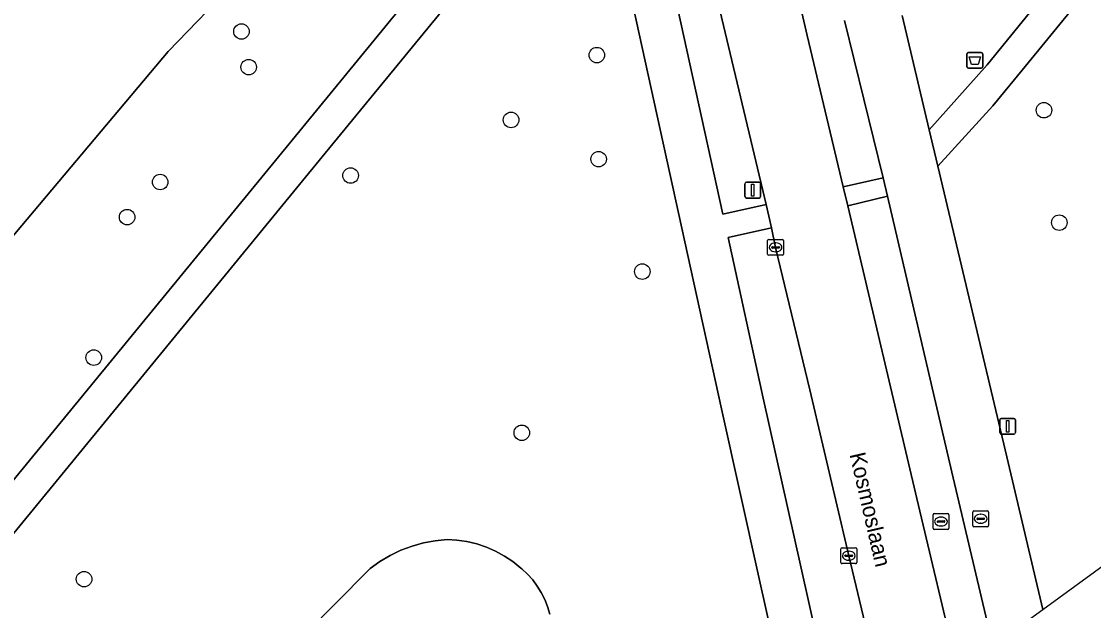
# Model space of a CAD drawing. Extents: x 161928 to 163071, y 386474 to 387428.
# Drawn here: x 162937 to 163004.5, y 387221.4 to 387258.5 of the extents above; entities that cross this region are included whole.
import ezdxf

# ---------------------------------------------------------------- set-up
doc = ezdxf.new("R2010")
doc.units = 0
for name, color, linetype in [('IMGEO_Afvalbak', 7, 'Continuous'), ('IMGEO_Berm_groen', 7, 'Continuous'), ('IMGEO_Boom', 7, 'Continuous'), ('IMGEO_Erf', 7, 'Continuous'), ('IMGEO_Fietspad_gesloten', 7, 'Continuous'), ('IMGEO_Groenvoorziening', 7, 'Continuous'), ('IMGEO_Kolk', 7, 'Continuous'), ('IMGEO_Lichtmast', 7, 'Continuous'), ('IMGEO_Meer_plas_ven_vijver', 7, 'Continuous'), ('IMGEO_Openbare_ruimte_label', 7, 'Continuous'), ('IMGEO_Rijbaan_lokaal_gesloten', 7, 'Continuous'), ('IMGEO_Rioolput', 7, 'Continuous'), ('IMGEO_Voetpad_halfverhard', 7, 'Continuous'), ('IMGEO_Voetpad_open', 7, 'Continuous')]:
    doc.layers.add(name, color=color, linetype=linetype)

msp = doc.modelspace()

# ---------------------------------------------------------------- linework, layer by layer
at = {"layer": 'IMGEO_Afvalbak'}
for p, q in [((162996.524, 387255.674), (162996.524, 387256.474)), ((162996.524, 387256.474), (162996.524, 387255.674)), ((162996.624, 387256.574), (162997.414, 387256.574)), ((162997.414, 387256.574), (162996.624, 387256.574)), ((162997.514, 387256.474), (162997.514, 387255.674)), ((162997.514, 387255.674), (162997.514, 387256.474)), ((162997.414, 387255.574), (162996.624, 387255.574)), ((162996.624, 387255.574), (162997.414, 387255.574))]:
    msp.add_line(p, q, dxfattribs=at)
msp.add_lwpolyline([(162996.667, 387256.288), (162997.371, 387256.288), (162997.222, 387255.818), (162996.816, 387255.818), (162996.667, 387256.288)], dxfattribs=at)
for centre, start, end in [((162996.624, 387256.474), 90, 180), ((162996.624, 387256.474), 90, 180), ((162997.414, 387256.474), 0, 90), ((162997.414, 387256.474), 360, 90), ((162996.624, 387255.674), 180, 270), ((162996.624, 387255.674), 180, 270), ((162997.414, 387255.674), 270, 0), ((162997.414, 387255.674), 270, 0)]:
    msp.add_arc(centre, 0.1, start, end, dxfattribs=at)
at = {"layer": 'IMGEO_Berm_groen'}
msp.add_lwpolyline([(162970.789, 387301.971), (162969.785, 387306.23), (162968.062, 387306.026), (162981.149, 387246.379), (162983.881, 387246.985), (162975.249, 387283.233), (162971.129, 387300.765)], close=True, dxfattribs=at)
for points in [[(162984.498, 387266.086), (162986.456, 387257.636), (162988.723, 387248.091), (162991.246, 387248.66), (162988.818, 387258.575)], [(162998.161, 387219.176), (162995.575, 387230.114), (162991.519, 387247.506), (162989.014, 387246.908), (162993.366, 387228.466), (162995.953, 387217.567), (162998.161, 387219.176)], [(162991.575, 387214.378), (162989.082, 387224.849), (162986.632, 387235.31), (162984.468, 387244.285), (162984.207, 387245.523), (162981.481, 387244.906), (162983.694, 387234.784), (162986.035, 387224.263), (162988.713, 387212.294), (162991.575, 387214.378)]]:
    msp.add_lwpolyline(points, dxfattribs=at)
at = {"layer": 'IMGEO_Boom'}
for centre in [(162950.819, 387257.891), (162973.208, 387256.404), (162951.275, 387255.644), (163001.375, 387252.93), (162967.805, 387252.318), (162973.321, 387249.845), (162957.695, 387248.812), (162945.7, 387248.403), (162943.618, 387246.192), (163002.343, 387245.844), (162976.072, 387242.758), (162941.514, 387237.338), (162968.479, 387232.597), (162940.905, 387223.372)]:
    msp.add_circle(centre, 0.489, dxfattribs=at)
at = {"layer": 'IMGEO_Erf'}
msp.add_lwpolyline([(162908.095, 387211.303), (162946.2, 387256.63), (162950.517, 387261.112), (162970.785, 387282.157)], dxfattribs=at)
at = {"layer": 'IMGEO_Fietspad_gesloten'}
for points in [[(163001.306, 387221.467), (162999.033, 387231.084), (162994.683, 387249.399), (162994.149, 387251.697), (162992.447, 387258.903)], [(162988.818, 387258.575), (162991.246, 387248.66), (162991.519, 387247.506), (162995.575, 387230.114), (162998.161, 387219.176), (163001.306, 387221.467)]]:
    msp.add_lwpolyline(points, dxfattribs=at)
at = {"layer": 'IMGEO_Groenvoorziening'}
for points in [[(162992.447, 387258.903), (162994.149, 387251.697), (162997.793, 387255.78), (163000, 387258.491), (163036.401, 387303.207)], [(162984.336, 387219.368), (162983.415, 387223.488), (162981.057, 387234.117), (162973.752, 387267.424), (162973.235, 387269.779), (162973.106, 387269.763), (162972.017, 387269.645), (162955.911, 387250), (162935.218, 387224.759)], [(162931.345, 387196.155), (162958.774, 387223.906), (162958.935, 387224.038), (162959.542, 387224.48), (162960.186, 387224.866), (162960.863, 387225.193), (162961.565, 387225.458), (162962.289, 387225.66), (162963.028, 387225.796), (162963.776, 387225.865), (162964.393, 387225.831), (162965.024, 387225.74), (162965.644, 387225.593), (162966.249, 387225.392), (162966.834, 387225.137), (162967.393, 387224.831), (162967.923, 387224.476), (162968.419, 387224.075), (162968.49, 387224.015), (162968.844, 387223.685), (162969.168, 387223.324), (162969.457, 387222.936), (162969.711, 387222.524), (162969.927, 387222.091), (162970.103, 387221.64), (162970.239, 387221.175)]]:
    msp.add_lwpolyline(points, dxfattribs=at)
for points in [[(162953.147, 387250), (162965.881, 387265.539), (162972.274, 387273.065), (162972.503, 387273.116), (162972.798, 387273.167), (162970.824, 387282.195), (162970.785, 387282.157), (162950.517, 387261.112), (162946.2, 387256.63), (162908.095, 387211.303), (162921.061, 387209.902), (162926.787, 387217.968), (162927.206, 387217.787), (162932.094, 387224.308)], [(163001.306, 387221.467), (163014.091, 387230.78), (163014.091, 387230.78), (163013.64, 387241.519), (163013.22, 387251.5), (163013.04, 387255.773), (163018.155, 387262.568), (163010.464, 387268.258), (163000, 387255.454), (162998.162, 387253.205), (162994.683, 387249.399), (162999.033, 387231.084)]]:
    msp.add_lwpolyline(points, close=True, dxfattribs=at)
at = {"layer": 'IMGEO_Kolk'}
for p, q in [((162983.967, 387243.859), (162983.967, 387244.711)), ((162984.042, 387244.785), (162984.894, 387244.785)), ((162984.455, 387244.565), (162984.48, 387244.565)), ((162984.968, 387244.711), (162984.968, 387243.859)), ((162984.226, 387244.279), (162984.226, 387244.291)), ((162984.664, 387244.242), (162984.266, 387244.242)), ((162984.269, 387244.328), (162984.667, 387244.328)), ((162984.478, 387244.005), (162984.453, 387244.005)), ((162984.71, 387244.291), (162984.71, 387244.279)), ((162984.894, 387243.785), (162984.042, 387243.785)), ((162988.581, 387224.423), (162988.581, 387225.275)), ((162988.656, 387225.349), (162989.508, 387225.349)), ((162988.883, 387224.892), (162989.281, 387224.892)), ((162989.069, 387225.129), (162989.094, 387225.129)), ((162989.582, 387225.275), (162989.582, 387224.423)), ((162989.508, 387224.349), (162988.656, 387224.349)), ((162988.84, 387224.843), (162988.84, 387224.855)), ((162989.278, 387224.806), (162988.88, 387224.806)), ((162989.092, 387224.569), (162989.067, 387224.569)), ((162989.324, 387224.855), (162989.324, 387224.843))]:
    msp.add_line(p, q, dxfattribs=at)
for points in [[(162983.967, 387243.859), (162983.967, 387244.711)], [(162984.042, 387244.785), (162984.894, 387244.785)], [(162984.968, 387244.711), (162984.968, 387243.859)], [(162984.894, 387243.785), (162984.042, 387243.785)], [(162988.581, 387224.423), (162988.581, 387225.275)], [(162988.656, 387225.349), (162989.508, 387225.349)], [(162989.582, 387225.275), (162989.582, 387224.423)], [(162989.508, 387224.349), (162988.656, 387224.349)]]:
    msp.add_lwpolyline(points, dxfattribs=at)
for centre, radius, start, end in [((162984.044, 387244.709), 0.0765, 91.55205, 178.44795), ((162984.044, 387244.709), 0.0765, 91.55205, 178.44795), ((162984.892, 387244.709), 0.0765, 1.55205, 88.44795), ((162984.892, 387244.709), 0.0765, 1.55205, 88.44795), ((162984.044, 387243.861), 0.0765, 181.55205, 268.44795), ((162984.044, 387243.861), 0.0765, 181.55205, 268.44795), ((162984.266, 387244.288), 0.0403, 85.87752, 175.75265), ((162984.263, 387244.278), 0.0366, 178.93798, 274.71019), ((162984.667, 387244.285), 0.043, 264.86636, 352.45326), ((162984.671, 387244.29), 0.0386, 1.73085, 96.63898), ((162984.892, 387243.861), 0.0765, 271.55205, 358.44795), ((162984.892, 387243.861), 0.0765, 271.55205, 358.44795), ((162988.658, 387225.273), 0.0765, 91.55205, 178.44795), ((162988.658, 387225.273), 0.0765, 91.55205, 178.44795), ((162988.88, 387224.852), 0.0403, 85.87752, 175.75265), ((162989.285, 387224.854), 0.0386, 1.73085, 96.63898), ((162989.506, 387225.273), 0.0765, 1.55205, 88.44795), ((162989.506, 387225.273), 0.0765, 1.55205, 88.44795), ((162988.658, 387224.425), 0.0765, 181.55205, 268.44795), ((162988.658, 387224.425), 0.0765, 181.55205, 268.44795), ((162988.877, 387224.842), 0.0366, 178.93798, 274.71019), ((162989.281, 387224.849), 0.043, 264.86636, 352.45326), ((162989.506, 387224.425), 0.0765, 271.55205, 358.44795), ((162989.506, 387224.425), 0.0765, 271.55205, 358.44795)]:
    msp.add_arc(centre, radius, start, end, dxfattribs=at)
for centre, major_axis, ratio, start_param, end_param in [((162984.454, 387244.285), (-0.387, 0.002), 0.722429, 4.712389, 7.853982), ((162984.479, 387244.285), (-0.39, 0.002), 0.717154, 1.570796, 4.712389), ((162989.068, 387224.849), (-0.387, 0.002), 0.722429, 4.712389, 7.853982), ((162989.093, 387224.849), (-0.39, 0.002), 0.717154, 1.570796, 4.712389)]:
    msp.add_ellipse(centre, major_axis=major_axis, ratio=ratio, start_param=start_param, end_param=end_param, dxfattribs=at)
at = {"layer": 'IMGEO_Lichtmast'}
for p, q in [((162982.534, 387247.494), (162982.534, 387248.294)), ((162982.534, 387248.294), (162982.534, 387247.494)), ((162982.634, 387248.394), (162983.424, 387248.394)), ((162983.424, 387248.394), (162982.634, 387248.394)), ((162983.524, 387248.294), (162983.524, 387247.494)), ((162983.524, 387247.494), (162983.524, 387248.294)), ((162983.424, 387247.394), (162982.634, 387247.394)), ((162982.634, 387247.394), (162983.424, 387247.394)), ((162998.585, 387232.607), (162998.585, 387233.407)), ((162998.585, 387233.407), (162998.585, 387232.607)), ((162998.685, 387233.507), (162999.475, 387233.507)), ((162999.475, 387233.507), (162998.685, 387233.507)), ((162999.575, 387233.407), (162999.575, 387232.607)), ((162999.575, 387232.607), (162999.575, 387233.407)), ((162999.475, 387232.507), (162998.685, 387232.507)), ((162998.685, 387232.507), (162999.475, 387232.507))]:
    msp.add_line(p, q, dxfattribs=at)
for points in [[(162982.954, 387248.269), (162983.104, 387248.269), (162983.104, 387247.519), (162982.954, 387247.519), (162982.954, 387248.269)], [(162999.005, 387233.382), (162999.155, 387233.382), (162999.155, 387232.632), (162999.005, 387232.632), (162999.005, 387233.382)]]:
    msp.add_lwpolyline(points, dxfattribs=at)
for centre, start, end in [((162982.634, 387248.294), 90, 180), ((162982.634, 387248.294), 90, 180), ((162983.424, 387248.294), 0, 90), ((162983.424, 387248.294), 360, 90), ((162982.634, 387247.494), 180, 270), ((162982.634, 387247.494), 180, 270), ((162983.424, 387247.494), 270, 0), ((162983.424, 387247.494), 270, 0), ((162998.685, 387233.407), 90, 180), ((162998.685, 387233.407), 90, 180), ((162999.475, 387233.407), 0, 90), ((162999.475, 387233.407), 360, 90), ((162998.685, 387232.607), 180, 270), ((162998.685, 387232.607), 180, 270), ((162999.475, 387232.607), 270, 0), ((162999.475, 387232.607), 270, 0)]:
    msp.add_arc(centre, 0.1, start, end, dxfattribs=at)
at = {"layer": 'IMGEO_Meer_plas_ven_vijver'}
msp.add_lwpolyline([(162970.239, 387221.175), (162970.103, 387221.64), (162969.927, 387222.091), (162969.711, 387222.524), (162969.457, 387222.936), (162969.168, 387223.324), (162968.844, 387223.685), (162968.49, 387224.015), (162968.419, 387224.075), (162967.923, 387224.476), (162967.393, 387224.831), (162966.834, 387225.137), (162966.249, 387225.392), (162965.644, 387225.593), (162965.024, 387225.74), (162964.393, 387225.831), (162963.776, 387225.865), (162963.028, 387225.796), (162962.289, 387225.66), (162961.565, 387225.458), (162960.863, 387225.193), (162960.186, 387224.866), (162959.542, 387224.48), (162958.935, 387224.038), (162958.774, 387223.906), (162931.345, 387196.155)], dxfattribs=at)
at = {"layer": 'IMGEO_Rijbaan_lokaal_gesloten'}
for points in [[(162974.165, 387301.705), (162973.937, 387302.701), (162970.789, 387301.971), (162971.129, 387300.765), (162975.249, 387283.233), (162983.881, 387246.985), (162984.207, 387245.523), (162984.468, 387244.285), (162986.632, 387235.31), (162989.082, 387224.849), (162991.575, 387214.378)], [(162991.575, 387214.378), (162993.561, 387215.825), (162995.953, 387217.567), (162993.366, 387228.466), (162989.014, 387246.908), (162988.723, 387248.091), (162986.456, 387257.636), (162984.498, 387266.086)]]:
    msp.add_lwpolyline(points, dxfattribs=at)
at = {"layer": 'IMGEO_Rioolput'}
for p, q in [((162996.888, 387226.753), (162996.888, 387227.605)), ((162996.963, 387227.679), (162997.815, 387227.679)), ((162997.889, 387227.605), (162997.889, 387226.753)), ((162994.387, 387226.578), (162994.387, 387227.43)), ((162994.462, 387227.504), (162995.314, 387227.504)), ((162994.646, 387226.998), (162994.646, 387227.01)), ((162995.084, 387226.961), (162994.686, 387226.961)), ((162994.689, 387227.047), (162995.087, 387227.047)), ((162994.875, 387227.284), (162994.9, 387227.284)), ((162995.13, 387227.01), (162995.13, 387226.998)), ((162995.388, 387227.43), (162995.388, 387226.578)), ((162997.147, 387227.173), (162997.147, 387227.185)), ((162997.585, 387227.136), (162997.187, 387227.136)), ((162997.19, 387227.222), (162997.588, 387227.222)), ((162997.376, 387227.459), (162997.401, 387227.459)), ((162997.631, 387227.185), (162997.631, 387227.173)), ((162995.314, 387226.504), (162994.462, 387226.504)), ((162994.898, 387226.724), (162994.873, 387226.724)), ((162997.815, 387226.679), (162996.963, 387226.679)), ((162997.399, 387226.899), (162997.374, 387226.899))]:
    msp.add_line(p, q, dxfattribs=at)
for points in [[(162996.888, 387226.753), (162996.888, 387227.605)], [(162996.963, 387227.679), (162997.815, 387227.679)], [(162997.889, 387227.605), (162997.889, 387226.753)], [(162994.387, 387226.578), (162994.387, 387227.43)], [(162994.462, 387227.504), (162995.314, 387227.504)], [(162995.388, 387227.43), (162995.388, 387226.578)], [(162995.314, 387226.504), (162994.462, 387226.504)], [(162997.815, 387226.679), (162996.963, 387226.679)]]:
    msp.add_lwpolyline(points, dxfattribs=at)
for centre, radius, start, end in [((162996.965, 387227.603), 0.0765, 91.55205, 178.44795), ((162996.965, 387227.603), 0.0765, 91.55205, 178.44795), ((162997.813, 387227.603), 0.0765, 1.55205, 88.44795), ((162997.813, 387227.603), 0.0765, 1.55205, 88.44795), ((162994.464, 387227.428), 0.0765, 91.55205, 178.44795), ((162994.464, 387227.428), 0.0765, 91.55205, 178.44795), ((162994.686, 387227.007), 0.0403, 85.87752, 175.75265), ((162994.683, 387226.997), 0.0366, 178.93798, 274.71019), ((162995.087, 387227.004), 0.043, 264.86636, 352.45326), ((162995.091, 387227.009), 0.0386, 1.73085, 96.63898), ((162995.312, 387227.428), 0.0765, 1.55205, 88.44795), ((162995.312, 387227.428), 0.0765, 1.55205, 88.44795), ((162997.187, 387227.182), 0.0403, 85.87752, 175.75265), ((162997.184, 387227.172), 0.0366, 178.93798, 274.71019), ((162997.588, 387227.179), 0.043, 264.86636, 352.45326), ((162997.592, 387227.184), 0.0386, 1.73085, 96.63898), ((162994.464, 387226.58), 0.0765, 181.55205, 268.44795), ((162994.464, 387226.58), 0.0765, 181.55205, 268.44795), ((162995.312, 387226.58), 0.0765, 271.55205, 358.44795), ((162995.312, 387226.58), 0.0765, 271.55205, 358.44795), ((162996.965, 387226.755), 0.0765, 181.55205, 268.44795), ((162996.965, 387226.755), 0.0765, 181.55205, 268.44795), ((162997.813, 387226.755), 0.0765, 271.55205, 358.44795), ((162997.813, 387226.755), 0.0765, 271.55205, 358.44795)]:
    msp.add_arc(centre, radius, start, end, dxfattribs=at)
for centre, major_axis, ratio, start_param, end_param in [((162994.874, 387227.004), (-0.387, 0.002), 0.722429, 4.712389, 7.853982), ((162994.899, 387227.004), (-0.39, 0.002), 0.717154, 1.570796, 4.712389), ((162997.375, 387227.179), (-0.387, 0.002), 0.722429, 4.712389, 7.853982), ((162997.4, 387227.179), (-0.39, 0.002), 0.717154, 1.570796, 4.712389)]:
    msp.add_ellipse(centre, major_axis=major_axis, ratio=ratio, start_param=start_param, end_param=end_param, dxfattribs=at)
at = {"layer": 'IMGEO_Voetpad_halfverhard'}
for points in [[(163036.401, 387303.207), (163000, 387258.491), (162997.793, 387255.78), (162994.149, 387251.697), (162994.683, 387249.399), (162998.162, 387253.205), (163000, 387255.454), (163010.464, 387268.258)], [(162935.218, 387224.759), (162955.911, 387250), (162972.017, 387269.645), (162973.106, 387269.763), (162973.235, 387269.779), (162972.503, 387273.116), (162972.274, 387273.065), (162965.881, 387265.539), (162953.147, 387250), (162932.094, 387224.308)]]:
    msp.add_lwpolyline(points, dxfattribs=at)
msp.add_lwpolyline([(162991.246, 387248.66), (162988.723, 387248.091), (162989.014, 387246.908), (162991.519, 387247.506)], close=True, dxfattribs=at)
at = {"layer": 'IMGEO_Voetpad_open'}
for points in [[(162986.23, 387210.485), (162988.713, 387212.294), (162986.035, 387224.263), (162983.694, 387234.784), (162981.481, 387244.906), (162984.207, 387245.523), (162983.881, 387246.985), (162981.149, 387246.379), (162968.062, 387306.026), (162969.785, 387306.23), (162969.214, 387308.677), (162967.556, 387308.555), (162966.73, 387312.266)], [(162964.697, 387310.21), (162968.917, 387290.913), (162969.545, 387288.041), (162970.824, 387282.195), (162972.798, 387273.167), (162972.503, 387273.116), (162973.235, 387269.779), (162973.752, 387267.424), (162981.057, 387234.117), (162983.415, 387223.488), (162984.336, 387219.368), (162984.721, 387217.646), (162986.23, 387210.485)]]:
    msp.add_lwpolyline(points, dxfattribs=at)

# ---------------------------------------------------------------- texts
at = {"layer": 'IMGEO_Openbare_ruimte_label'}
msp.add_text('Kosmoslaan', height=1, rotation=283.0075, dxfattribs=at).set_placement((162989.125, 387231.239))

doc.saveas('drawing.dxf')
